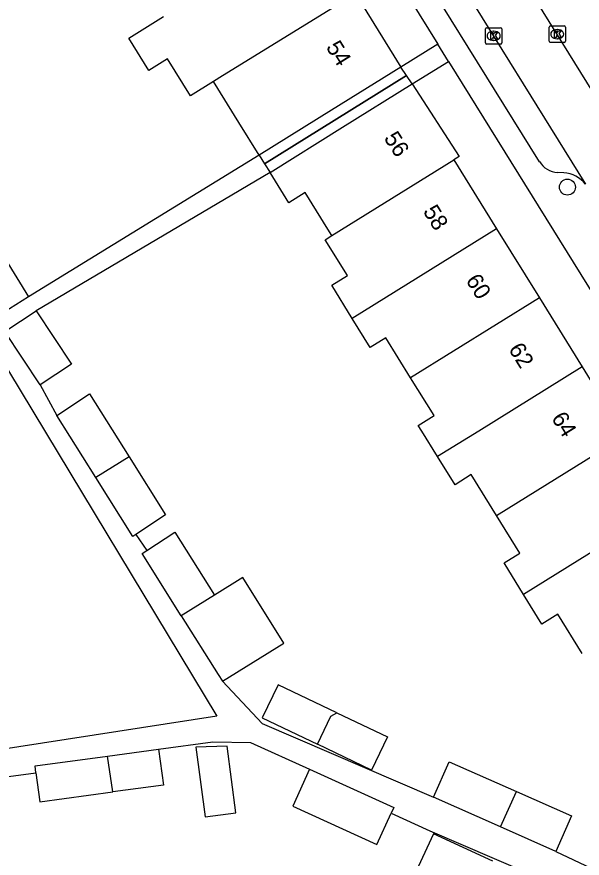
# Model space of a CAD drawing. Extents: x 159280 to 160375, y 384531 to 385872.
# Drawn here: x 159986.7 to 160021.3, y 384973.9 to 385025.3 of the extents above; entities that cross this region are included whole.
import ezdxf

# ---------------------------------------------------------------- set-up
doc = ezdxf.new("R2010")
doc.units = 0
for name, color, linetype in [('IMGEO_Boom', 7, 'Continuous'), ('IMGEO_Kolk', 7, 'Continuous'), ('IMGEO_Pand', 7, 'Continuous'), ('IMGEO_Pand_nummerreeks', 7, 'Continuous'), ('IMGEO_Pand_overbouw', 7, 'Continuous'), ('IMGEO_Rijbaan_lokaal_open', 7, 'Continuous'), ('IMGEO_Voetpad_open', 7, 'Continuous')]:
    doc.layers.add(name, color=color, linetype=linetype)

msp = doc.modelspace()

# ---------------------------------------------------------------- linework, layer by layer
at = {"layer": 'IMGEO_Boom'}
msp.add_circle((160020.384, 385014.916), 0.489, dxfattribs=at)
at = {"layer": 'IMGEO_Kolk'}
for p, q in [((160019.266, 385023.846), (160019.266, 385024.698)), ((160019.341, 385024.772), (160020.193, 385024.772)), ((160020.267, 385024.698), (160020.267, 385023.846)), ((160015.375, 385023.74), (160015.375, 385024.592)), ((160015.45, 385024.666), (160016.302, 385024.666)), ((160015.863, 385024.446), (160015.888, 385024.446)), ((160016.376, 385024.592), (160016.376, 385023.74)), ((160019.754, 385024.552), (160019.779, 385024.552)), ((160016.302, 385023.666), (160015.45, 385023.666)), ((160015.886, 385023.886), (160015.861, 385023.886)), ((160020.193, 385023.772), (160019.341, 385023.772)), ((160019.777, 385023.992), (160019.752, 385023.992))]:
    msp.add_line(p, q, dxfattribs=at)
for points in [[(160019.266, 385023.846), (160019.266, 385024.698)], [(160019.341, 385024.772), (160020.193, 385024.772)], [(160020.267, 385024.698), (160020.267, 385023.846)], [(160015.375, 385023.74), (160015.375, 385024.592)], [(160015.45, 385024.666), (160016.302, 385024.666)], [(160015.696, 385024.366), (160015.819, 385024.366), (160015.819, 385024.215), (160015.949, 385024.366), (160016.113, 385024.366), (160015.967, 385024.215), (160016.12, 385023.966), (160015.968, 385023.966), (160015.883, 385024.13), (160015.819, 385024.063), (160015.819, 385023.966), (160015.696, 385023.966), (160015.696, 385024.366)], [(160016.376, 385024.592), (160016.376, 385023.74)], [(160019.587, 385024.472), (160019.71, 385024.472), (160019.71, 385024.321), (160019.84, 385024.472), (160020.004, 385024.472), (160019.858, 385024.321), (160020.011, 385024.072), (160019.859, 385024.072), (160019.774, 385024.236), (160019.71, 385024.169), (160019.71, 385024.072), (160019.587, 385024.072), (160019.587, 385024.472)], [(160016.302, 385023.666), (160015.45, 385023.666)], [(160020.193, 385023.772), (160019.341, 385023.772)]]:
    msp.add_lwpolyline(points, dxfattribs=at)
for centre, start, end in [((160019.343, 385024.696), 91.552, 178.448), ((160019.343, 385024.696), 91.552, 178.448), ((160020.191, 385024.696), 1.552, 88.448), ((160020.191, 385024.696), 1.552, 88.448), ((160015.452, 385024.59), 91.552, 178.448), ((160015.452, 385024.59), 91.552, 178.448), ((160016.3, 385024.59), 1.552, 88.448), ((160016.3, 385024.59), 1.552, 88.448), ((160015.452, 385023.742), 181.552, 268.448), ((160015.452, 385023.742), 181.552, 268.448), ((160016.3, 385023.742), 271.552, 358.448), ((160016.3, 385023.742), 271.552, 358.448), ((160019.343, 385023.848), 181.552, 268.448), ((160019.343, 385023.848), 181.552, 268.448), ((160020.191, 385023.848), 271.552, 358.448), ((160020.191, 385023.848), 271.552, 358.448)]:
    msp.add_arc(centre, 0.0765, start, end, dxfattribs=at)
for centre, major_axis, ratio, start_param, end_param in [((160015.862, 385024.166), (-0.387, 0.002), 0.722429, 4.712389, 7.853982), ((160015.887, 385024.166), (-0.39, 0.002), 0.717154, 1.570796, 4.712389), ((160019.753, 385024.272), (-0.387, 0.002), 0.722429, 4.712389, 7.853982), ((160019.778, 385024.272), (-0.39, 0.002), 0.717154, 1.570796, 4.712389)]:
    msp.add_ellipse(centre, major_axis=major_axis, ratio=ratio, start_param=start_param, end_param=end_param, dxfattribs=at)
at = {"layer": 'IMGEO_Pand'}
for points in [[(160007.07, 385026.541), (160007.416, 385026.755), (160010.206, 385022.258)], [(160007.07, 385026.541), (159999.294, 385021.717), (159998.736, 385021.371)], [(159998.736, 385021.371), (159997.332, 385020.5), (159995.927, 385022.765), (159994.786, 385022.057), (159993.559, 385024.035), (159995.687, 385025.355)], [(160010.206, 385022.258), (160005.958, 385019.623), (160001.528, 385016.874)], [(160001.528, 385016.874), (160000.287, 385018.873), (159998.736, 385021.371)], [(160002.207, 385015.82), (160006.64, 385018.583), (160010.883, 385021.227)], [(160010.883, 385021.227), (160013.771, 385016.785), (160013.437, 385016.578)], [(160005.984, 385011.956), (160013.437, 385016.578)], [(160013.437, 385016.578), (160016.053, 385012.362)], [(160005.984, 385011.956), (160005.737, 385012.354), (160004.354, 385014.583), (160003.358, 385013.965), (160002.207, 385015.82)], [(160016.053, 385012.362), (160007.228, 385006.886)], [(160016.053, 385012.362), (160018.67, 385008.145)], [(160007.228, 385006.886), (160005.97, 385008.914), (160006.934, 385009.512), (160005.575, 385011.702), (160005.984, 385011.956)], [(159983.303, 385010.495), (159985.259, 385011.704), (159987.424, 385008.202)], [(159987.424, 385008.202), (159985.468, 385006.993), (159983.303, 385010.495)], [(160018.67, 385008.145), (160010.796, 385003.257)], [(160018.67, 385008.145), (160021.288, 385003.926)], [(159988.144, 385002.821), (159985.98, 385006.088), (159987.891, 385007.354)], [(159987.891, 385007.354), (159990.056, 385004.088), (159988.144, 385002.821)], [(160010.796, 385003.257), (160009.273, 385005.711), (160008.323, 385005.121), (160007.228, 385006.886)], [(160021.288, 385003.926), (160014.961, 385000), (160012.445, 384998.438)], [(160021.288, 385003.926), (160023.725, 385000), (160023.906, 384999.708)], [(160012.445, 384998.438), (160011.475, 385000), (160011.26, 385000.347), (160012.228, 385000.949), (160010.796, 385003.257)], [(159989.167, 385000.952), (159991.158, 385002.275), (159993.58, 384998.417)], [(159991.55, 384997.157), (159989.167, 385000.952)], [(160016.058, 384994.838), (160023.906, 384999.708)], [(160016.058, 384994.838), (160014.508, 384997.335), (160013.513, 384996.717), (160012.445, 384998.438)], [(159993.58, 384998.417), (159991.55, 384997.157)], [(159993.58, 384998.417), (159995.8, 384994.882), (159993.997, 384993.684)], [(159993.997, 384993.684), (159993.809, 384993.559), (159991.55, 384997.157)], [(160026.523, 384995.491), (160017.7, 384990.016)], [(160017.7, 384990.016), (160016.509, 384991.935), (160017.484, 384992.54), (160016.058, 384994.838)], [(159994.659, 384992.687), (159996.375, 384993.827), (159998.799, 384989.966)], [(159996.769, 384988.706), (159994.384, 384992.504), (159994.659, 384992.687)], [(159999.286, 384984.698), (160003.034, 384987.024), (160000.538, 384991.045), (159998.799, 384989.966)], [(159998.799, 384989.966), (159996.769, 384988.706)], [(160021.291, 384986.401), (160019.8, 384988.805), (160018.827, 384988.201), (160017.7, 384990.016)], [(159996.769, 384988.706), (159999.026, 384985.111), (159999.286, 384984.698)], [(160006.285, 384982.776), (160002.694, 384984.49), (160001.724, 384982.458), (160005.104, 384980.845)], [(160005.104, 384980.845), (160005.926, 384982.567), (160006.285, 384982.776)], [(160006.285, 384982.776), (160009.374, 384981.301), (160008.404, 384979.269), (160005.104, 384980.845)], [(159992.262, 384980.121), (159995.384, 384980.544)], [(159995.384, 384980.544), (159995.681, 384978.352), (159992.591, 384977.933)], [(159998.228, 384976.403), (160000.106, 384976.649), (159999.57, 384980.74), (159997.668, 384980.677), (159998.228, 384976.403)], [(159987.884, 384979.107), (159987.828, 384979.521), (159992.262, 384980.121)], [(159992.591, 384977.933), (159992.262, 384980.121)], [(160012.201, 384977.604), (160013.161, 384979.776), (160017.263, 384977.962)], [(159987.884, 384979.107), (159988.124, 384977.328), (159992.591, 384977.933)], [(160004.61, 384979.318), (160003.588, 384977.063), (160008.738, 384974.72), (160009.612, 384976.64)], [(160004.61, 384979.318), (160009.763, 384976.973), (160009.612, 384976.64)], [(160016.284, 384975.799), (160017.263, 384977.962)], [(160017.263, 384977.962), (160020.639, 384976.47), (160019.679, 384974.298)], [(160016.284, 384975.799), (160012.201, 384977.604)], [(160019.679, 384974.298), (160016.284, 384975.799)], [(160015.832, 384973.694), (160012.192, 384975.376), (160011.259, 384973.359), (160014.915, 384971.669)]]:
    msp.add_lwpolyline(points, dxfattribs=at)
at = {"layer": 'IMGEO_Pand_overbouw'}
for points in [[(160001.528, 385016.874), (160001.868, 385016.347), (160010.545, 385021.743), (160010.206, 385022.258), (160005.958, 385019.623)], [(160002.207, 385015.82), (160006.64, 385018.583), (160010.883, 385021.227), (160010.545, 385021.743), (160001.868, 385016.347)]]:
    msp.add_lwpolyline(points, close=True, dxfattribs=at)
at = {"layer": 'IMGEO_Rijbaan_lokaal_open'}
for points in [[(160025.818, 385014.518), (159990.522, 385071.361)], [(159987.649, 385069.578), (160021.503, 385015.093)]]:
    msp.add_lwpolyline(points, dxfattribs=at)
at = {"layer": 'IMGEO_Voetpad_open'}
for points in [[(159943.285, 385134.642), (159945.596, 385130.93), (160000, 385043.691), (160012.455, 385023.657)], [(160018.677, 385016.475), (160008.911, 385032.189), (160009.467, 385032.535)], [(160012.455, 385023.657), (160010.206, 385022.258)], [(160013.107, 385022.609), (160012.455, 385023.657)], [(160010.883, 385021.227), (160013.107, 385022.609)], [(160013.107, 385022.609), (160027.163, 385000), (160036.87, 384984.386)], [(160001.528, 385016.874), (159987.424, 385008.202)], [(160002.207, 385015.82), (159987.891, 385007.354)], [(160020.162, 385015.794), (160019.782, 385015.817)], [(159986.212, 385003.689), (159998.947, 384982.568), (159972.982, 384978.551), (159970.649, 384981.062), (159986.212, 385003.689)], [(159988.144, 385002.821), (159989.167, 385000.952)], [(159993.997, 384993.684), (159994.659, 384992.687)], [(159999.286, 384984.698), (160001.717, 384982.113), (160012.201, 384977.604)], [(159995.384, 384980.544), (159998.701, 384980.993), (160001.005, 384980.958), (160004.61, 384979.318)], [(159984.967, 384978.705), (159987.884, 384979.107)], [(160009.612, 384976.64), (160011.982, 384975.562), (160015.912, 384973.87), (160018.2, 384972.885), (160037.852, 384963.858)], [(160019.679, 384974.298), (160023.26, 384972.606)]]:
    msp.add_lwpolyline(points, dxfattribs=at)
for centre, radius, start, end in [((160019.862, 385017.209), 1.394, 211.7561, 266.6985), ((160020.052, 385013.951), 1.846, 38.209, 86.5949)]:
    msp.add_arc(centre, radius, start, end, dxfattribs=at)

# ---------------------------------------------------------------- texts
at = {"layer": 'IMGEO_Pand_nummerreeks'}
for s, rotation, p in [('54', 301.8161, (160005.589, 385023.48)), ('56', 303.0308, (160009.127, 385017.91)), ('58', 301.8219, (160011.523, 385013.44)), ('60', 301.8225, (160014.141, 385009.223)), ('62', 301.8225, (160016.755, 385005.011)), ('64', 301.8268, (160019.376, 385000.791))]:
    msp.add_text(s, height=1, rotation=rotation, dxfattribs=at).set_placement(p)

doc.saveas('drawing.dxf')
